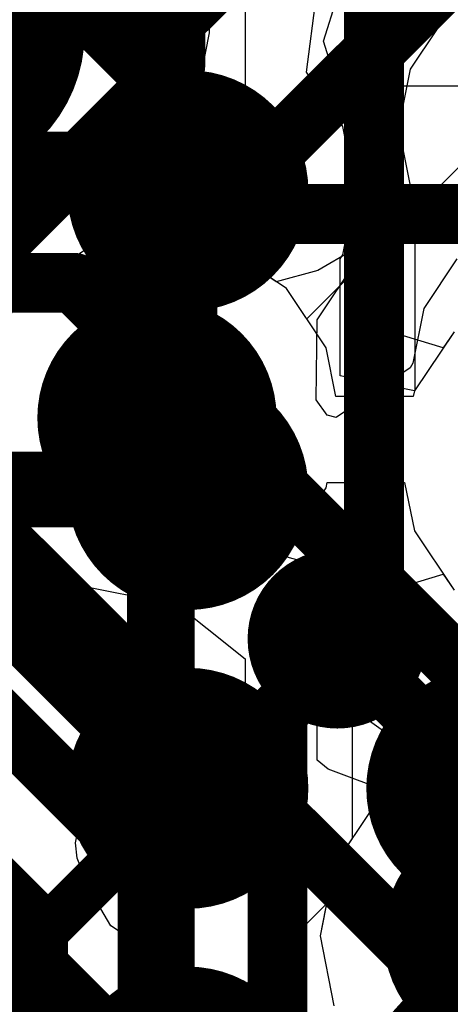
# Model space of a CAD drawing. Header units: millimetres. Extents: x -2 to 68, y -2 to 27.4.
# Tile 319 of 594: x 38.344 to 39.064, y 9.139 to 10.786. Entities that reach past the tile are written whole.
import ezdxf

# ---------------------------------------------------------------- set-up
doc = ezdxf.new("R2010")
doc.units = ezdxf.units.MM
for name, color, linetype in [('BottomLayer', 5, 'Continuous'), ('DrillGuide', 244, 'Continuous'), ('MidLayer1', 16, 'Continuous'), ('MidLayer2', 76, 'Continuous'), ('MidLayer3', 90, 'Continuous'), ('MidLayer4', 156, 'Continuous'), ('MidLayer5', 130, 'Continuous'), ('MidLayer6', 216, 'Continuous'), ('MidLayer7', 6, 'Continuous'), ('MidLayer8', 54, 'Continuous'), ('MultiLayer', 9, 'Continuous'), ('TopLayer', 1, 'Continuous'), ('TopPaste', 8, 'Continuous'), ('TopSolder', 216, 'Continuous'), ('ViaHoleLayer', 16, 'Continuous')]:
    doc.layers.add(name, color=color, linetype=linetype)

# ---------------------------------------------------------------- blocks, each defined once
blk = doc.blocks.new('BGA486C50P27X27_1400X1400X125_227')
at = {"layer": 'TopLayer', "const_width": 0.1}
for points in [[(-6.05, -2.5, 1), (-5.95, -2.5, 1)], [(-5.55, -2.5, 1), (-5.45, -2.5, 1)], [(-5.05, -2.5, 1), (-4.95, -2.5, 1)], [(-6.05, -3, 1), (-5.95, -3, 1)]]:
    blk.add_lwpolyline(points, format="xyb", close=True, dxfattribs=at)
at = {"layer": 'TopPaste', "const_width": 0.1}
for points in [[(-6.05, -2.5, 1), (-5.95, -2.5, 1)], [(-5.55, -2.5, 1), (-5.45, -2.5, 1)], [(-5.05, -2.5, 1), (-4.95, -2.5, 1)], [(-6.05, -3, 1), (-5.95, -3, 1)]]:
    blk.add_lwpolyline(points, format="xyb", close=True, dxfattribs=at)
at = {"layer": 'TopSolder', "const_width": 0.2016}
for points in [[(-6.6008, -2.5, 1), (-6.3992, -2.5, 1)], [(-6.1008, -2.5, 1), (-5.8992, -2.5, 1)], [(-5.6008, -2.5, 1), (-5.3992, -2.5, 1)], [(-5.1008, -2.5, 1), (-4.8992, -2.5, 1)], [(-6.6008, -3, 1), (-6.3992, -3, 1)], [(-6.1008, -3, 1), (-5.8992, -3, 1)]]:
    blk.add_lwpolyline(points, format="xyb", close=True, dxfattribs=at)

msp = doc.modelspace()

# ---------------------------------------------------------------- linework, layer by layer
at = {"layer": 'BottomLayer', "const_width": 0.1}
for points in [[(38.623, 10.8026), (39.0844, 11.2639)], [(38.7513, 10.5488), (39.2664, 11.0639)], [(35.1812, 10.8026), (38.623, 10.8026)], [(35.0107, 10.5488), (38.7513, 10.5488)], [(36.005, 10.3459), (38.4351, 10.3459)], [(38.4351, 10.3459), (39.3645, 9.4165)], [(36.6589, 9.929), (38.3005, 9.929)], [(38.3005, 9.929), (39.013, 9.2165)], [(37.8769, 9.7), (38.6107, 8.9662)], [(39.013, 9.2165), (40.3929, 9.2165)]]:
    msp.add_lwpolyline(points, dxfattribs=at)
at = {"layer": 'BottomLayer', "const_width": 0.05}
for points in [[(38.598, 10.8026, 1), (38.648, 10.8026, 1)], [(38.598, 10.8026, 1), (38.648, 10.8026, 1)], [(38.7263, 10.5488, 1), (38.7763, 10.5488, 1)], [(38.7263, 10.5488, 1), (38.7763, 10.5488, 1)], [(38.4101, 10.3459, 1), (38.4601, 10.3459, 1)], [(38.4101, 10.3459, 1), (38.4601, 10.3459, 1)], [(38.2755, 9.929, 1), (38.3255, 9.929, 1)], [(38.2755, 9.929, 1), (38.3255, 9.929, 1)], [(38.988, 9.2165, 1), (39.038, 9.2165, 1)], [(38.988, 9.2165, 1), (39.038, 9.2165, 1)]]:
    msp.add_lwpolyline(points, format="xyb", close=True, dxfattribs=at)
at = {"layer": 'DrillGuide'}
for points, const_width in [([(38.6, 10.5, 1), (38.65, 10.5, 1)], 0.05), ([(38.5236, 10.1198, 1), (38.6236, 10.1198, 1)], 0.1), ([(38.85, 9.75, 1), (38.9, 9.75, 1)], 0.05), ([(39.102, 9.2531, 1), (39.202, 9.2531, 1)], 0.1)]:
    msp.add_lwpolyline(points, format="xyb", close=True, dxfattribs=dict(at, const_width=const_width))
at = {"layer": 'MidLayer1'}
for p, q in [((38.8233, 10.6983), (38.8405, 10.8303)), ((38.2644, 10.7624), (38.3508, 10.7362)), ((38.3508, 10.7362), (38.3746, 10.633)), ((38.884, 10.6073), (38.8233, 10.6983)), ((38.3746, 10.633), (38.3403, 10.5816)), ((38.9054, 10.5), (38.884, 10.6073)), ((38.884, 10.3927), (38.9054, 10.5)), ((38.8797, 10.3862), (38.884, 10.3927)), ((38.8797, 10.1904), (38.8797, 10.3862)), ((39.07, 10.264), (39.0037, 10.1648)), ((39.0037, 10.1648), (38.8797, 10.1904)), ((38.291, 10.0027), (38.3573, 9.9035)), ((38.3573, 9.9035), (38.4565, 9.8372)), ((38.4565, 9.8372), (38.5736, 9.8139)), ((38.5736, 9.8139), (38.6309, 9.6958)), ((38.6309, 9.6958), (38.6395, 9.6524)), ((38.6395, 9.6524), (38.6948, 9.5698)), ((38.6948, 9.5698), (38.8596, 9.405)), ((38.8596, 9.405), (38.8596, 9.3208)), ((38.8596, 9.3208), (38.8461, 9.2531)), ((38.8461, 9.2531), (38.8694, 9.136))]:
    msp.add_line(p, q, dxfattribs=at)
for points, const_width in [([(38.55, 10.5, 1), (38.7, 10.5, 1)], 0.15), ([(38.5875, 10.5, 1), (38.6625, 10.5, 1)], 0.075), ([(38.5618, 10.4743, 1), (38.6368, 10.4743, 1)], 0.075), ([(38.5618, 10.4743, 1), (38.6368, 10.4743, 1)], 0.075), ([(38.4736, 10.1198, 1), (38.6736, 10.1198, 1)], 0.2), ([(38.5618, 10.1455, 1), (38.6368, 10.1455, 1)], 0.075), ([(38.5618, 10.1455, 1), (38.6368, 10.1455, 1)], 0.075), ([(38.5361, 10.1198, 1), (38.6111, 10.1198, 1)], 0.075), ([(38.8, 9.75, 1), (38.95, 9.75, 1)], 0.15), ([(38.85, 9.75, 1), (38.9, 9.75, 1)], 0.05), ([(39.052, 9.2531, 1), (39.252, 9.2531, 1)], 0.2)]:
    msp.add_lwpolyline(points, format="xyb", close=True, dxfattribs=dict(at, const_width=const_width))
for points, const_width in [([(38.5993, 10.4743), (38.625, 10.5)], 0.15), ([(38.5993, 10.1455), (38.5993, 10.4743)], 0.15), ([(38.5736, 10.1198), (38.5993, 10.1455)], 0.15), ([(38.875, 9.75), (39.1144, 9.5105)], 0.1)]:
    msp.add_lwpolyline(points, dxfattribs=dict(at, const_width=const_width))
at = {"layer": 'MidLayer2'}
for p, q in [((38.9719, 10.8613), (39.0155, 10.7655)), ((39.0155, 10.7655), (38.675, 10.425)), ((38.8238, 10.2854), (39.1597, 10.6213)), ((38.5736, 10.4257), (38.4565, 10.4024)), ((38.6559, 10.4093), (38.5736, 10.4257)), ((38.675, 10.425), (38.6559, 10.4093)), ((38.4565, 10.4024), (38.3573, 10.3361)), ((38.3573, 10.3361), (38.291, 10.2368)), ((38.8562, 10.2368), (38.8238, 10.2854)), ((39.07, 10.264), (39.0037, 10.1648)), ((38.8724, 10.1556), (38.8562, 10.2368)), ((39.0018, 10.1556), (38.8724, 10.1556)), ((39.0037, 10.1648), (39.0018, 10.1556)), ((38.8412, 9.9802), (38.8562, 10.0027)), ((38.8562, 10.0027), (38.858, 10.0119)), ((38.858, 10.0119), (38.9875, 10.0119)), ((38.9875, 10.0119), (39.0037, 9.9307)), ((38.8412, 9.5473), (38.8412, 9.9802)), ((39.0037, 9.9307), (39.07, 9.8315)), ((39.152, 9.559), (39.0349, 9.5357)), ((38.8595, 9.5322), (38.8412, 9.5473)), ((38.9682, 9.4911), (38.8595, 9.5322)), ((39.0349, 9.5357), (38.9682, 9.4911))]:
    msp.add_line(p, q, dxfattribs=at)
for points, const_width in [([(38.4736, 10.1198, 1), (38.6736, 10.1198, 1)], 0.2), ([(38.5486, 10.1198, 1), (38.5986, 10.1198, 1)], 0.05), ([(38.5613, 10.1071, 1), (38.6113, 10.1071, 1)], 0.05), ([(38.5613, 10.1071, 1), (38.6113, 10.1071, 1)], 0.05), ([(39.052, 9.2531, 1), (39.252, 9.2531, 1)], 0.2)]:
    msp.add_lwpolyline(points, format="xyb", close=True, dxfattribs=dict(at, const_width=const_width))
at = {"layer": 'MidLayer2', "const_width": 0.1}
for points in [[(38.5736, 10.1198), (38.5863, 10.1071)], [(38.5863, 8.8363), (38.5863, 10.1071)]]:
    msp.add_lwpolyline(points, dxfattribs=at)
at = {"layer": 'MidLayer3'}
for p, q in [((38.975, 10.675), (38.9, 10.6)), ((39.25, 10.675), (38.975, 10.675)), ((38.9, 10.6), (38.9, 10.3999)), ((38.5736, 10.4257), (38.4565, 10.4024)), ((38.6907, 10.4024), (38.5736, 10.4257)), ((38.4565, 10.4024), (38.3573, 10.3361)), ((38.773, 10.3474), (38.6907, 10.4024)), ((38.9, 10.3999), (38.8426, 10.3666)), ((38.8426, 10.3666), (38.773, 10.3474)), ((38.3573, 10.3361), (38.291, 10.2368)), ((38.291, 10.0027), (38.3573, 9.9035)), ((38.3573, 9.9035), (38.4565, 9.8372)), ((38.6907, 9.8372), (38.773, 9.8922)), ((38.773, 9.8922), (38.8426, 9.873)), ((38.8426, 9.873), (38.9, 9.8397)), ((38.4565, 9.8372), (38.5736, 9.8139)), ((38.5736, 9.8139), (38.6907, 9.8372)), ((38.9, 9.8397), (38.9, 9.416)), ((38.9, 9.416), (38.8694, 9.3701)), ((38.8694, 9.3701), (38.8568, 9.3068)), ((38.8568, 9.3068), (38.175, 8.625))]:
    msp.add_line(p, q, dxfattribs=at)
at = {"layer": 'MidLayer3', "const_width": 0.2}
for points in [[(38.4736, 10.1198, 1), (38.6736, 10.1198, 1)], [(39.052, 9.2531, 1), (39.252, 9.2531, 1)]]:
    msp.add_lwpolyline(points, format="xyb", close=True, dxfattribs=at)
at = {"layer": 'MidLayer4'}
for p, q in [((39.022, 10.8279), (39.042, 10.7708)), ((39.042, 10.7708), (38.9968, 10.7032)), ((38.9968, 10.7032), (38.9774, 10.6056)), ((38.9774, 10.6056), (38.9968, 10.5081)), ((38.9968, 10.5081), (39.0044, 10.4967)), ((39.0044, 10.4967), (39.0044, 10.1659)), ((38.5736, 10.4257), (38.4565, 10.4024)), ((38.6907, 10.4024), (38.5736, 10.4257)), ((38.4565, 10.4024), (38.3573, 10.3361)), ((38.7899, 10.3361), (38.6907, 10.4024)), ((38.3573, 10.3361), (38.291, 10.2368)), ((38.8562, 10.2368), (38.7899, 10.3361)), ((38.8724, 10.1556), (38.8562, 10.2368)), ((39.0044, 10.1659), (39.0037, 10.1648)), ((39.0018, 10.1556), (38.8724, 10.1556)), ((39.0037, 10.1648), (39.0018, 10.1556)), ((38.291, 10.0027), (38.3573, 9.9035)), ((38.7899, 9.9035), (38.8562, 10.0027)), ((38.8562, 10.0027), (38.858, 10.0119)), ((38.858, 10.0119), (38.9875, 10.0119)), ((38.9875, 10.0119), (39.0037, 9.9307)), ((39.0037, 9.9307), (39.07, 9.8315)), ((38.3573, 9.9035), (38.4565, 9.8372)), ((38.6907, 9.8372), (38.7899, 9.9035)), ((38.4565, 9.8372), (38.5736, 9.8139)), ((38.5736, 9.8139), (38.6907, 9.8372)), ((39.152, 9.559), (39.0349, 9.5357)), ((39.0349, 9.5357), (38.9357, 9.4694)), ((38.9357, 9.4694), (38.8694, 9.3701)), ((38.8694, 9.3701), (38.8461, 9.2531)), ((38.8461, 9.2531), (38.8694, 9.136))]:
    msp.add_line(p, q, dxfattribs=at)
at = {"layer": 'MidLayer4', "const_width": 0.2}
for points in [[(38.4736, 10.1198, 1), (38.6736, 10.1198, 1)], [(39.052, 9.2531, 1), (39.252, 9.2531, 1)]]:
    msp.add_lwpolyline(points, format="xyb", close=True, dxfattribs=at)
at = {"layer": 'MidLayer5', "const_width": 0.1}
for points in [[(38.3948, 10.8626), (38.7964, 10.461)], [(38.7964, 10.461), (40.1561, 10.461)], [(38.5736, 9.6356), (38.5736, 10.1198)], [(38.1882, 9.7381), (38.5614, 9.3649)], [(37.9882, 9.6553), (38.3614, 9.2821)], [(38.5736, 9.6356), (38.775, 9.4342)], [(38.775, 9.0542), (38.775, 9.4342)], [(38.5614, 8.5654), (38.5614, 9.3649)], [(38.3614, 8.4826), (38.3614, 9.2821)]]:
    msp.add_lwpolyline(points, dxfattribs=at)
at = {"layer": 'MidLayer5'}
for points, const_width in [([(38.7714, 10.461, 1), (38.8214, 10.461, 1)], 0.05), ([(38.7714, 10.461, 1), (38.8214, 10.461, 1)], 0.05), ([(38.4736, 10.1198, 1), (38.6736, 10.1198, 1)], 0.2), ([(38.5486, 10.1198, 1), (38.5986, 10.1198, 1)], 0.05), ([(38.5486, 9.6356, 1), (38.5986, 9.6356, 1)], 0.05), ([(38.5486, 9.6356, 1), (38.5986, 9.6356, 1)], 0.05), ([(38.75, 9.4342, 1), (38.8, 9.4342, 1)], 0.05), ([(38.75, 9.4342, 1), (38.8, 9.4342, 1)], 0.05), ([(39.052, 9.2531, 1), (39.252, 9.2531, 1)], 0.2), ([(38.5364, 9.3649, 1), (38.5864, 9.3649, 1)], 0.05), ([(38.5364, 9.3649, 1), (38.5864, 9.3649, 1)], 0.05), ([(38.3364, 9.2821, 1), (38.3864, 9.2821, 1)], 0.05), ([(38.3364, 9.2821, 1), (38.3864, 9.2821, 1)], 0.05)]:
    msp.add_lwpolyline(points, format="xyb", close=True, dxfattribs=dict(at, const_width=const_width))
at = {"layer": 'MidLayer6', "const_width": 0.1}
for points in [[(38.6043, 10.7083), (38.6043, 11.3279)], [(38.9363, 9.7884), (38.9363, 11.1649)], [(38.2, 10.3041), (38.6043, 10.7083)], [(38.2, 9.9075), (38.558, 9.5495)], [(38.775, 9.6272), (38.9363, 9.7884)], [(38.775, 8.364), (38.775, 9.6272)], [(38.558, 8.2982), (38.558, 9.5495)]]:
    msp.add_lwpolyline(points, dxfattribs=at)
at = {"layer": 'MidLayer6'}
for points, const_width in [([(38.5793, 10.7083, 1), (38.6292, 10.7083, 1)], 0.05), ([(38.5793, 10.7083, 1), (38.6292, 10.7083, 1)], 0.05), ([(38.4736, 10.1198, 1), (38.6736, 10.1198, 1)], 0.2), ([(38.9113, 9.7884, 1), (38.9613, 9.7884, 1)], 0.05), ([(38.9113, 9.7884, 1), (38.9613, 9.7884, 1)], 0.05), ([(38.75, 9.6272, 1), (38.8, 9.6272, 1)], 0.05), ([(38.75, 9.6272, 1), (38.8, 9.6272, 1)], 0.05), ([(38.533, 9.5495, 1), (38.583, 9.5495, 1)], 0.05), ([(38.533, 9.5495, 1), (38.583, 9.5495, 1)], 0.05), ([(39.052, 9.2531, 1), (39.252, 9.2531, 1)], 0.2)]:
    msp.add_lwpolyline(points, format="xyb", close=True, dxfattribs=dict(at, const_width=const_width))
at = {"layer": 'MidLayer7'}
for p, q in [((38.7211, 10.8543), (38.7211, 10.5232)), ((38.925, 10.2757), (38.925, 10.8543)), ((38.7211, 10.5232), (38.5941, 10.4216)), ((38.5736, 10.4257), (38.4565, 10.4024)), ((38.5941, 10.4216), (38.5736, 10.4257)), ((38.4565, 10.4024), (38.3573, 10.3361)), ((38.3573, 10.3361), (38.291, 10.2368)), ((39.052, 10.2371), (38.925, 10.2757)), ((39.07, 10.264), (39.052, 10.2371)), ((38.291, 10.0027), (38.3573, 9.9035)), ((38.3573, 9.9035), (38.4565, 9.8372)), ((38.925, 9.8198), (39.052, 9.8584)), ((39.052, 9.8584), (39.07, 9.8315)), ((38.4565, 9.8372), (38.5736, 9.8139)), ((38.925, 9.615), (38.925, 9.8198)), ((38.5736, 9.8139), (38.5941, 9.818)), ((38.5941, 9.818), (38.7211, 9.7164)), ((38.7211, 9.7164), (38.7211, 9.615)), ((38.7211, 9.615), (38.7243, 9.5989)), ((39.0087, 9.5546), (38.925, 9.615)), ((38.7243, 9.5989), (38.7237, 9.5824)), ((38.7237, 9.5824), (38.732, 9.5602)), ((38.732, 9.5602), (38.7366, 9.5369)), ((39.152, 9.559), (39.052, 9.5391)), ((39.052, 9.5391), (39.0087, 9.5546)), ((38.7366, 9.5369), (38.7457, 9.5233)), ((38.7457, 9.5233), (38.7515, 9.5079)), ((38.7515, 9.5079), (38.7676, 9.4905)), ((38.7676, 9.4905), (38.7808, 9.4708)), ((38.7808, 9.4708), (38.7945, 9.4617)), ((38.7945, 9.4617), (38.8057, 9.4496)), ((38.8057, 9.4496), (38.8845, 9.3928)), ((38.8845, 9.3928), (38.8694, 9.3701)), ((38.8694, 9.3701), (38.8461, 9.2531)), ((38.8461, 9.2531), (38.8694, 9.136))]:
    msp.add_line(p, q, dxfattribs=at)
at = {"layer": 'MidLayer7', "const_width": 0.2}
for points in [[(38.4736, 10.1198, 1), (38.6736, 10.1198, 1)], [(39.052, 9.2531, 1), (39.252, 9.2531, 1)]]:
    msp.add_lwpolyline(points, format="xyb", close=True, dxfattribs=at)
at = {"layer": 'MidLayer8'}
for p, q in [((38.6616, 10.7642), (38.6616, 10.8877)), ((38.6267, 10.5886), (38.6616, 10.7642)), ((38.6007, 10.5498), (38.6267, 10.5886)), ((38.6592, 10.4086), (38.6007, 10.5498)), ((38.6907, 10.4024), (38.6592, 10.4086)), ((38.7899, 10.3361), (38.6907, 10.4024)), ((38.8562, 10.2368), (38.7899, 10.3361)), ((39.07, 10.264), (39.0037, 10.1648)), ((38.8724, 10.1556), (38.8562, 10.2368)), ((39.0018, 10.1556), (38.8724, 10.1556)), ((39.0037, 10.1648), (39.0018, 10.1556)), ((38.7899, 9.9035), (38.8562, 10.0027)), ((38.8562, 10.0027), (38.858, 10.0119)), ((38.858, 10.0119), (38.9875, 10.0119)), ((38.9875, 10.0119), (39.0037, 9.9307)), ((39.0037, 9.9307), (39.07, 9.8315)), ((38.6907, 9.8372), (38.7899, 9.9035)), ((38.5736, 9.8139), (38.6907, 9.8372)), ((38.447, 9.7096), (38.5736, 9.8139)), ((38.447, 9.4565), (38.447, 9.7096)), ((39.152, 9.559), (39.0349, 9.5357)), ((39.0349, 9.5357), (38.9357, 9.4694)), ((38.9357, 9.4694), (38.8694, 9.3701)), ((38.4375, 9.4087), (38.447, 9.4565)), ((38.4401, 9.3833), (38.4375, 9.4087)), ((38.4628, 9.3268), (38.4401, 9.3833)), ((38.8694, 9.3701), (38.8461, 9.2531)), ((38.4967, 9.2698), (38.4628, 9.3268)), ((38.5241, 9.2514), (38.4967, 9.2698)), ((38.5527, 9.235), (38.5241, 9.2514)), ((38.8461, 9.2531), (38.8694, 9.136)), ((38.557, 9.2295), (38.5527, 9.235)), ((38.5628, 9.2256), (38.557, 9.2295)), ((38.9992, 8.7892), (38.5628, 9.2256))]:
    msp.add_line(p, q, dxfattribs=at)
at = {"layer": 'MidLayer8', "const_width": 0.5}
for points in [[(38.2028, 10.7642), (38.2028, 12.4178)], [(37.9882, 10.5496), (38.2028, 10.7642)]]:
    msp.add_lwpolyline(points, dxfattribs=at)
at = {"layer": 'MidLayer8'}
for points, const_width in [([(38.0778, 10.7642, 1), (38.3278, 10.7642, 1)], 0.25), ([(38.0778, 10.7642, 1), (38.3278, 10.7642, 1)], 0.25), ([(38.4736, 10.1198, 1), (38.6736, 10.1198, 1)], 0.2), ([(39.052, 9.2531, 1), (39.252, 9.2531, 1)], 0.2)]:
    msp.add_lwpolyline(points, format="xyb", close=True, dxfattribs=dict(at, const_width=const_width))
at = {"layer": 'MultiLayer'}
for points, const_width in [([(38.55, 10.5, 1), (38.7, 10.5, 1)], 0.15), ([(38.4736, 10.1198, 1), (38.6736, 10.1198, 1)], 0.2), ([(38.8, 9.75, 1), (38.95, 9.75, 1)], 0.15), ([(39.052, 9.2531, 1), (39.252, 9.2531, 1)], 0.2)]:
    msp.add_lwpolyline(points, format="xyb", close=True, dxfattribs=dict(at, const_width=const_width))
at = {"layer": 'TopLayer'}
for p, q in [((38.8518, 10.75), (38.8807, 10.8427)), ((38.8518, 10.75), (38.8807, 10.8427)), ((38.8807, 10.6573), (38.8518, 10.75)), ((38.8807, 10.6573), (38.8518, 10.75)), ((38.9076, 10.6171), (38.8807, 10.6573)), ((38.9076, 10.6171), (38.8807, 10.6573)), ((38.9309, 10.5), (38.9076, 10.6171)), ((38.9309, 10.5), (38.9076, 10.6171)), ((38.9076, 10.3829), (38.9309, 10.5)), ((38.9076, 10.3829), (38.9309, 10.5)), ((38.8413, 10.2837), (38.9076, 10.3829)), ((38.8413, 10.2837), (38.9076, 10.3829)), ((39.0746, 10.3858), (39.0193, 10.3031)), ((39.0746, 10.3858), (39.0193, 10.3031)), ((39.0193, 10.3031), (39.0011, 10.2116)), ((39.0193, 10.3031), (39.0011, 10.2116)), ((38.8394, 10.1501), (38.8413, 10.2837)), ((38.8394, 10.1501), (38.8413, 10.2837)), ((38.9969, 10.2036), (38.8729, 10.1206)), ((38.9969, 10.2036), (38.8729, 10.1206)), ((39.0011, 10.2116), (38.9969, 10.2036)), ((39.0011, 10.2116), (38.9969, 10.2036)), ((38.8581, 10.1245), (38.8394, 10.1501)), ((38.8581, 10.1245), (38.8394, 10.1501)), ((38.8729, 10.1206), (38.8581, 10.1245)), ((38.8729, 10.1206), (38.8581, 10.1245))]:
    msp.add_line(p, q, dxfattribs=at)
for points, const_width in [([(38.55, 10.5, 1), (38.7, 10.5, 1)], 0.15), ([(38.5932, 10, 1), (38.6567, 10, 1)], 0.0635), ([(38.8, 9.75, 1), (38.95, 9.75, 1)], 0.15), ([(38.85, 9.75, 1), (38.9, 9.75, 1)], 0.05), ([(38.605, 9.5, 1), (38.645, 9.5, 1)], 0.04), ([(38.365, 9.26, 1), (38.405, 9.26, 1)], 0.04), ([(38.365, 9.26, 1), (38.405, 9.26, 1)], 0.04)]:
    msp.add_lwpolyline(points, format="xyb", close=True, dxfattribs=dict(at, const_width=const_width))
for points, const_width in [([(38.125, 10), (38.625, 10)], 0.127), ([(38.875, 9.75), (39.125, 9.5)], 0.1), ([(38.385, 9.26), (38.625, 9.5)], 0.08), ([(38.385, 8.8164), (38.385, 9.26)], 0.08)]:
    msp.add_lwpolyline(points, dxfattribs=dict(at, const_width=const_width))
at = {"layer": 'ViaHoleLayer'}
for points, const_width in [([(38.6, 10.5, 1), (38.65, 10.5, 1)], 0.05), ([(38.5236, 10.1198, 1), (38.6236, 10.1198, 1)], 0.1), ([(38.85, 9.75, 1), (38.9, 9.75, 1)], 0.05), ([(39.102, 9.2531, 1), (39.202, 9.2531, 1)], 0.1)]:
    msp.add_lwpolyline(points, format="xyb", close=True, dxfattribs=dict(at, const_width=const_width))

# ---------------------------------------------------------------- block references
at = {"rotation": 90}
msp.add_blockref('BGA486C50P27X27_1400X1400X125_227', (36.125, 15.5), dxfattribs=at)

doc.saveas('drawing.dxf')
